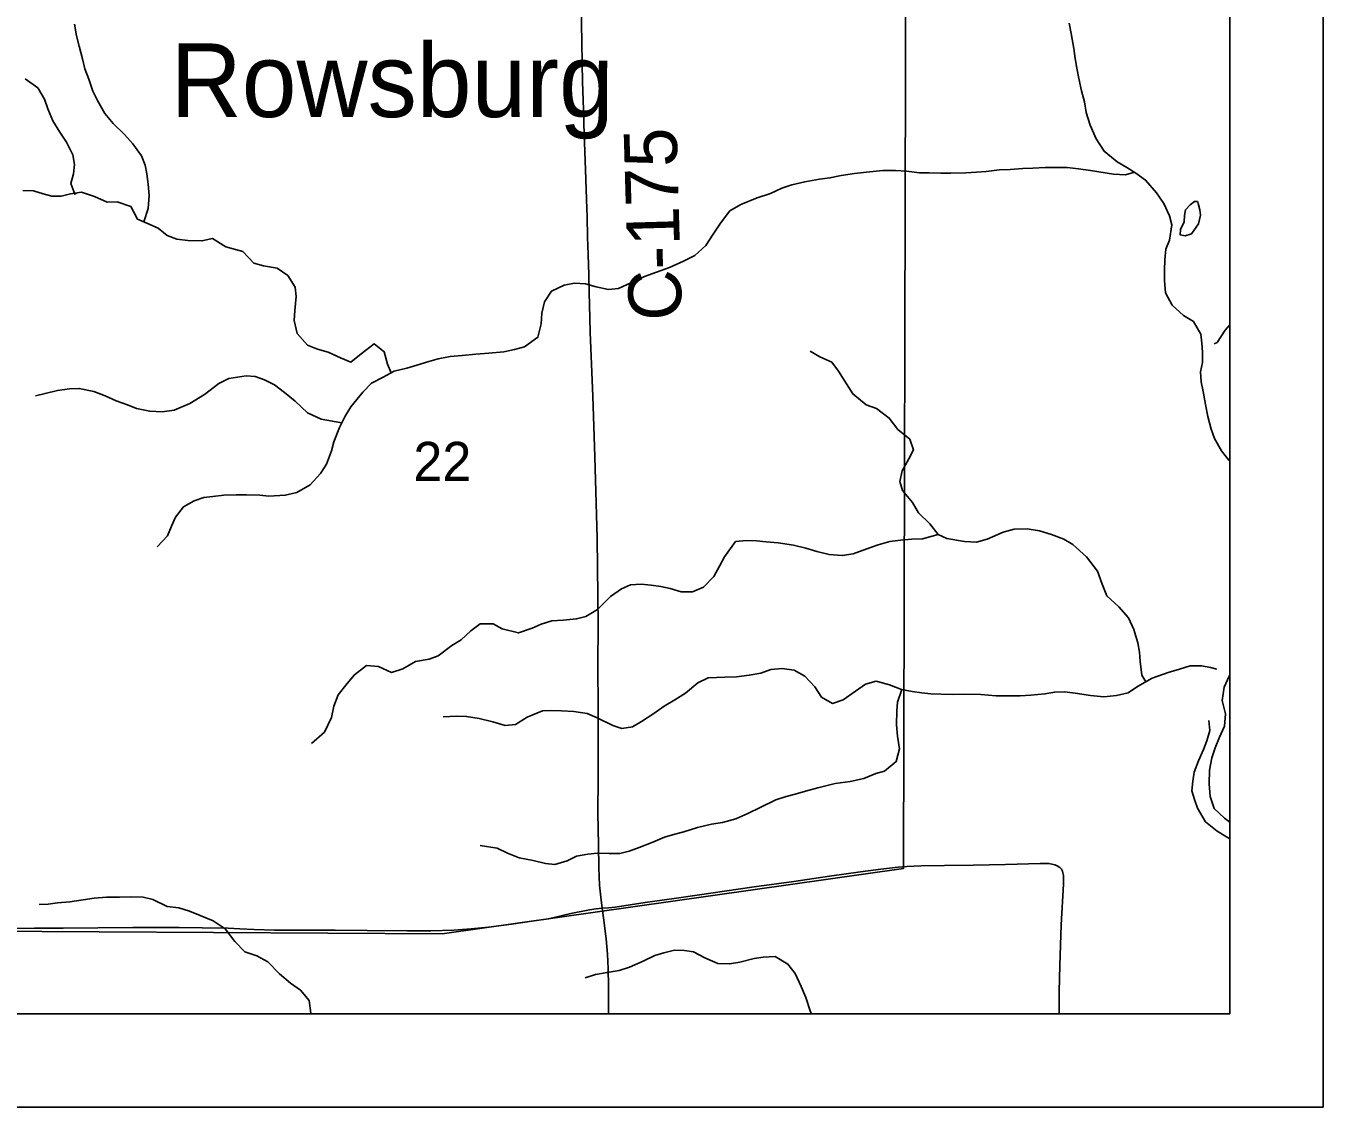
# Model space of a CAD drawing. Extents: x 0 to 34, y 0 to 22.
# Drawn here: x 14.616 to 16.008, y 9.078 to 10.238 of the extents above; entities that cross this region are included whole.
import ezdxf

# ---------------------------------------------------------------- set-up
doc = ezdxf.new("R2010")
doc.units = 0
for name, color, linetype in [('GM_X_County_Road', 7, 'Continuous'), ('GM_X_County_Road_Text', 7, 'Continuous'), ('GM_X_Major_River', 7, 'Continuous'), ('GM_X_Minor_River', 7, 'Continuous'), ('GM_X_Section', 7, 'Continuous'), ('GM_X_Section_Text', 7, 'Continuous'), ('GM_X_Township_Road', 7, 'Continuous'), ('GM_X_Unincorporated_Text', 7, 'Continuous'), ('SH_Data', 7, 'Continuous')]:
    doc.layers.add(name, color=color, linetype=linetype)

msp = doc.modelspace()

# ---------------------------------------------------------------- linework, layer by layer
at = {"layer": 'GM_X_County_Road'}
for points in [[(15.2344, 9.291), (15.2328, 9.3029), (15.2316, 9.3155), (15.2306, 9.3342), (15.2302, 9.3589), (15.2298, 9.393), (15.23, 9.4303), (15.23, 9.4583), (15.23, 9.5048), (15.2298, 9.5514), (15.2299, 9.5949), (15.2298, 9.626), (15.2289, 9.6881), (15.228, 9.7254), (15.2266, 9.7751), (15.2243, 9.8403), (15.2216, 9.9086), (15.221, 9.9241), (15.2204, 9.952), (15.2199, 9.9706), (15.2193, 9.9924), (15.2187, 10.011), (15.2181, 10.0327), (15.2175, 10.0513), (15.2169, 10.0731), (15.2148, 10.1322), (15.2144, 10.1475), (15.2132, 10.1781), (15.2128, 10.1969), (15.2124, 10.2213), (15.2116, 10.2561)], [(15.241, 9.1775), (15.241, 9.1855), (15.2411, 9.2072), (15.2408, 9.2259), (15.2401, 9.2415), (15.2386, 9.2581), (15.2357, 9.2806), (15.2344, 9.291)]]:
    msp.add_lwpolyline(points, dxfattribs=at)
at = {"layer": 'GM_X_Major_River'}
for points in [[(15.7354, 10.2404), (15.7377, 10.2294), (15.7404, 10.2134), (15.7419, 10.2025), (15.7438, 10.1922), (15.7458, 10.1812), (15.7488, 10.1679), (15.7519, 10.1562), (15.7538, 10.1448), (15.7581, 10.1312), (15.7646, 10.1164), (15.7729, 10.1031), (15.787, 10.0918), (15.7973, 10.0858), (15.8071, 10.0797), (15.8174, 10.0722), (15.8292, 10.0585), (15.8372, 10.0472), (15.8433, 10.0339), (15.8456, 10.0241), (15.843, 10.0077), (15.8392, 9.9979), (15.8381, 9.9865), (15.8378, 9.9755), (15.8378, 9.9645), (15.839, 9.9512), (15.8459, 9.9379), (15.858, 9.927), (15.8687, 9.9205), (15.8767, 9.9069), (15.8778, 9.897), (15.8786, 9.8876), (15.8787, 9.8766), (15.8764, 9.8663), (15.8772, 9.8557), (15.8791, 9.8454), (15.8818, 9.8314), (15.8841, 9.8185), (15.888, 9.8049), (15.8914, 9.795), (15.899, 9.7818), (15.9067, 9.7715), (15.9079, 9.7707)], [(15.87, 10.049), (15.8653, 10.0457), (15.8604, 10.0404), (15.8592, 10.034), (15.8589, 10.0275), (15.8551, 10.0191), (15.8544, 10.0135), (15.8601, 10.0123), (15.8669, 10.0146), (15.8744, 10.0253), (15.8763, 10.0344), (15.8755, 10.0401), (15.874, 10.0469)], [(15.874, 10.0469), (15.8736, 10.0485), (15.8731, 10.049), (15.8721, 10.0491), (15.87, 10.049)], [(15.8969, 9.4744), (15.9022, 9.4862), (15.9033, 9.4995), (15.8998, 9.5139), (15.9017, 9.5279), (15.907, 9.5397), (15.9079, 9.5409)], [(15.8855, 9.4922), (15.8863, 9.4816), (15.8833, 9.4706), (15.8795, 9.4611), (15.8742, 9.4489), (15.8697, 9.4368), (15.8682, 9.4273), (15.8671, 9.417), (15.8698, 9.4076), (15.8732, 9.3981), (15.8816, 9.3837), (15.8942, 9.3735), (15.9044, 9.3674), (15.9079, 9.3653)], [(15.9079, 9.3832), (15.9021, 9.3875), (15.8911, 9.3978), (15.8868, 9.4106), (15.8857, 9.4243), (15.886, 9.4391), (15.8886, 9.4524), (15.892, 9.463), (15.8969, 9.4744)]]:
    msp.add_lwpolyline(points, dxfattribs=at)
at = {"layer": 'GM_X_Minor_River'}
for points in [[(14.7424, 10.0273), (14.747, 10.0416), (14.7481, 10.0556), (14.7473, 10.0678), (14.7458, 10.0788), (14.7438, 10.0882), (14.74, 10.0981), (14.7305, 10.111), (14.7218, 10.1212), (14.7096, 10.1329), (14.7008, 10.1435), (14.6928, 10.1575), (14.6879, 10.1677), (14.6833, 10.1806), (14.6791, 10.1916), (14.6768, 10.2022), (14.6729, 10.2159), (14.6702, 10.2269), (14.6679, 10.2394)], [(14.6698, 10.0582), (14.6685, 10.0569), (14.6642, 10.0686), (14.6669, 10.0789), (14.668, 10.0888), (14.6664, 10.0994), (14.6596, 10.113), (14.6523, 10.1236), (14.6447, 10.1357), (14.6394, 10.1486), (14.6359, 10.1589), (14.6287, 10.171), (14.615, 10.1808)], [(15.8057, 10.0806), (15.7958, 10.0778), (15.7832, 10.0785), (15.7582, 10.0826), (15.7453, 10.0841), (15.7332, 10.0856), (15.7096, 10.0855), (15.6964, 10.0851), (15.6857, 10.0847), (15.6721, 10.0835), (15.6607, 10.0831), (15.6463, 10.0815), (15.6361, 10.0807), (15.6247, 10.0799), (15.6084, 10.0795), (15.5978, 10.0795), (15.5852, 10.0798), (15.575, 10.0798), (15.561, 10.0816), (15.5492, 10.0823), (15.5355, 10.0823), (15.5181, 10.0807), (15.5052, 10.0792), (15.4908, 10.0769), (15.4787, 10.0745), (15.4677, 10.073), (15.4517, 10.0703), (15.4377, 10.0672), (15.4271, 10.0634), (15.415, 10.0576), (15.4006, 10.0531), (15.3831, 10.0458), (15.3714, 10.0393), (15.3612, 10.026), (15.3533, 10.0142), (15.3457, 10.002), (15.3336, 9.9914), (15.3215, 9.9853), (15.3067, 9.9784), (15.2927, 9.9734), (15.2798, 9.9688), (15.2518, 9.9558), (15.2412, 9.9547), (15.2279, 9.9577), (15.2165, 9.9607), (15.2047, 9.9614), (15.1934, 9.9595), (15.1801, 9.953), (15.1725, 9.9416), (15.1695, 9.9294), (15.1688, 9.918), (15.1651, 9.9036), (15.1511, 9.8933), (15.1401, 9.8902), (15.1287, 9.8879), (15.1128, 9.8864), (15.0987, 9.8852), (15.0839, 9.884), (15.0711, 9.8828), (15.0585, 9.8805), (15.0483, 9.8774), (15.0354, 9.8736), (15.0248, 9.8705), (15.0112, 9.8671), (14.9994, 9.8606), (14.9869, 9.8541), (14.9775, 9.8446), (14.9646, 9.829), (14.9586, 9.8187), (14.9525, 9.8066), (14.9465, 9.7914), (14.9439, 9.7815), (14.9386, 9.7675), (14.9322, 9.7572), (14.9209, 9.745), (14.9068, 9.737), (14.8943, 9.7339), (14.8765, 9.7331), (14.867, 9.7342), (14.8526, 9.7346), (14.8416, 9.7345), (14.8283, 9.7341), (14.8166, 9.7326), (14.8067, 9.7314), (14.7965, 9.7279), (14.7851, 9.7215), (14.7764, 9.7104), (14.7723, 9.7009), (14.7678, 9.6903), (14.7568, 9.6785)], [(15.008, 9.8653), (15.0039, 9.8746), (15.0005, 9.8879), (14.9898, 9.8966), (14.9758, 9.8856), (14.9645, 9.8768), (14.9535, 9.8813), (14.9402, 9.8874), (14.9288, 9.8907), (14.9181, 9.8949), (14.9071, 9.9074), (14.9037, 9.9214), (14.9044, 9.9324), (14.9059, 9.9472), (14.9047, 9.9571), (14.8971, 9.9696), (14.8857, 9.9775), (14.8709, 9.9801), (14.8606, 9.9831), (14.8488, 9.9956), (14.8306, 10.0005), (14.8162, 10.0095), (14.8048, 10.0068), (14.7896, 10.0072), (14.7778, 10.0087), (14.7676, 10.0128), (14.7577, 10.0204), (14.7456, 10.026), (14.7357, 10.0302), (14.7284, 10.0438), (14.714, 10.0487), (14.703, 10.0486), (14.6897, 10.0547), (14.6757, 10.0592), (14.6639, 10.0573), (14.6537, 10.0549), (14.6438, 10.0549), (14.6343, 10.0575), (14.6241, 10.0606), (14.6127, 10.0609)], [(15.891, 9.8963), (15.8942, 9.8979), (15.9028, 9.9112), (15.9079, 9.9169)], [(15.8177, 9.5337), (15.8136, 9.5409), (15.8117, 9.5557), (15.8109, 9.5656), (15.809, 9.5755), (15.8048, 9.5899), (15.799, 9.6024), (15.7888, 9.6141), (15.7758, 9.6262), (15.7709, 9.6387), (15.7659, 9.6527), (15.7541, 9.6679), (15.7393, 9.6811), (15.7298, 9.6868), (15.7165, 9.692), (15.7036, 9.6958), (15.6903, 9.698), (15.6766, 9.6976), (15.6645, 9.6942), (15.6474, 9.6869), (15.6361, 9.6838), (15.6232, 9.6842), (15.6042, 9.6875), (15.5947, 9.692), (15.5859, 9.7034), (15.5738, 9.7151), (15.5673, 9.7261), (15.5566, 9.739), (15.5536, 9.7488), (15.5562, 9.7602), (15.5634, 9.7731), (15.5683, 9.7826), (15.5644, 9.794), (15.5515, 9.8046), (15.5424, 9.8167), (15.5287, 9.8269), (15.5177, 9.8311), (15.5032, 9.8428), (15.488, 9.867), (15.4807, 9.8769), (15.4678, 9.8825), (15.4576, 9.8886)], [(14.955, 9.8116), (14.9328, 9.8156), (14.918, 9.8224), (14.905, 9.8349), (14.8936, 9.8443), (14.8826, 9.8526), (14.872, 9.8579), (14.8621, 9.8613), (14.8522, 9.862), (14.8337, 9.8593), (14.8231, 9.854), (14.8075, 9.8422), (14.792, 9.8323), (14.775, 9.8254), (14.7621, 9.8234), (14.7488, 9.8242), (14.7347, 9.8272), (14.7249, 9.8309), (14.7127, 9.8354), (14.7009, 9.8407), (14.6888, 9.8452), (14.6732, 9.8486), (14.6626, 9.8482), (14.6497, 9.8463), (14.6365, 9.8432), (14.6262, 9.8405)], [(15.5947, 9.692), (15.578, 9.6871), (15.5667, 9.687), (15.5545, 9.6859), (15.5431, 9.6843), (15.5306, 9.6808), (15.5185, 9.6766), (15.5037, 9.6713), (15.492, 9.6693), (15.4779, 9.6704), (15.4647, 9.6738), (15.4529, 9.6772), (15.4396, 9.6806), (15.4233, 9.6828), (15.4104, 9.6839), (15.3998, 9.685), (15.3891, 9.6854), (15.3774, 9.6842), (15.3657, 9.6678), (15.3604, 9.6579), (15.354, 9.6469), (15.343, 9.6355), (15.3313, 9.6305), (15.3191, 9.6305), (15.3073, 9.6339), (15.2971, 9.6361), (15.2868, 9.6376), (15.2762, 9.6387), (15.2648, 9.6379), (15.255, 9.6337), (15.2433, 9.6253), (15.2293, 9.6113), (15.2168, 9.604), (15.2069, 9.6013), (15.1925, 9.5998), (15.1804, 9.5993), (15.169, 9.5955), (15.1591, 9.5913), (15.1444, 9.5863), (15.1269, 9.5905), (15.1174, 9.5961), (15.1034, 9.5961), (15.0935, 9.5885), (15.0829, 9.5789), (15.0731, 9.5728), (15.0583, 9.5618), (15.0485, 9.558), (15.0341, 9.5556), (15.0204, 9.5476), (15.0083, 9.5438), (14.9943, 9.5502), (14.9814, 9.5513), (14.9685, 9.5414), (14.9606, 9.5319), (14.9511, 9.5197), (14.9462, 9.5076), (14.944, 9.4954), (14.9364, 9.4798), (14.9224, 9.4677)], [(15.8938, 9.5472), (15.8872, 9.5491), (15.8777, 9.551), (15.8652, 9.551), (15.8538, 9.5475), (15.8417, 9.5437), (15.8247, 9.5376), (15.8087, 9.5288), (15.7989, 9.5219), (15.7864, 9.5192), (15.7727, 9.5177), (15.7583, 9.5191), (15.742, 9.5218), (15.7306, 9.5229), (15.72, 9.5228), (15.7094, 9.5209), (15.6942, 9.5193), (15.6828, 9.5189), (15.657, 9.5188), (15.6407, 9.5203), (15.6229, 9.5206), (15.6111, 9.5202), (15.5982, 9.5206), (15.5869, 9.5209), (15.5774, 9.522), (15.5671, 9.5235), (15.5557, 9.5257), (15.5425, 9.5306), (15.5284, 9.5344), (15.517, 9.5313), (15.5061, 9.5237), (15.4928, 9.5145), (15.4814, 9.5107), (15.4697, 9.5175), (15.4624, 9.5285), (15.4518, 9.5398), (15.4404, 9.5463), (15.4275, 9.5481), (15.4153, 9.5469), (15.4047, 9.5431), (15.3922, 9.5408), (15.3786, 9.5392), (15.366, 9.5388), (15.3482, 9.538), (15.3368, 9.5327), (15.3236, 9.5216), (15.3122, 9.5144), (15.3009, 9.5075), (15.2899, 9.4999), (15.2767, 9.4911), (15.2668, 9.4854), (15.2554, 9.4838), (15.2459, 9.4869), (15.2288, 9.4951), (15.2182, 9.4997), (15.2038, 9.5019), (15.1905, 9.5026), (15.1803, 9.503), (15.1704, 9.5026), (15.1537, 9.4957), (15.1412, 9.488), (15.1302, 9.4869), (15.117, 9.491), (15.1022, 9.4944), (15.0889, 9.4966), (15.0779, 9.497), (15.0638, 9.4962)], [(15.556, 9.5257), (15.5512, 9.5121), (15.5505, 9.5026), (15.5502, 9.4878), (15.5513, 9.4756), (15.5533, 9.462), (15.5499, 9.4483), (15.5374, 9.438), (15.5279, 9.4354), (15.5151, 9.43), (15.5003, 9.4269), (15.4843, 9.4246), (15.4658, 9.42), (15.4525, 9.4165), (15.4415, 9.4131), (15.4317, 9.4108), (15.4207, 9.4073), (15.404, 9.3989), (15.3907, 9.3924), (15.3779, 9.3867), (15.3635, 9.3829), (15.3517, 9.3809), (15.3365, 9.3775), (15.3221, 9.3729), (15.3123, 9.3702), (15.3013, 9.3671), (15.2888, 9.3618), (15.274, 9.356), (15.2634, 9.3522), (15.2532, 9.3495), (15.2418, 9.3495), (15.2293, 9.3498), (15.219, 9.349), (15.2069, 9.3467), (15.1967, 9.3418), (15.1834, 9.3379), (15.1735, 9.339), (15.1603, 9.342), (15.1451, 9.345), (15.1329, 9.3499), (15.1215, 9.3552), (15.1033, 9.3582)], [(14.9218, 9.1775), (14.9217, 9.1782), (14.9198, 9.1918), (14.9107, 9.2028), (14.9, 9.2103), (14.8882, 9.2205), (14.8757, 9.2334), (14.8639, 9.2398), (14.851, 9.244), (14.84, 9.2553), (14.8297, 9.2686), (14.8168, 9.2772), (14.8031, 9.2829), (14.7913, 9.2878), (14.7799, 9.2912), (14.7674, 9.2926), (14.7522, 9.3002), (14.7416, 9.3028), (14.7279, 9.3031), (14.7165, 9.3027), (14.7025, 9.3027), (14.6892, 9.3015), (14.6775, 9.3), (14.6631, 9.2976), (14.6498, 9.2965), (14.6399, 9.2953), (14.6301, 9.2949)], [(15.4591, 9.1775), (15.4574, 9.1809), (15.4528, 9.1949), (15.4478, 9.2067), (15.4413, 9.2207), (15.4337, 9.2309), (15.42, 9.2392), (15.4071, 9.2384), (15.3973, 9.2369), (15.3821, 9.2331), (15.3711, 9.2311), (15.3586, 9.2315), (15.3445, 9.2375), (15.3324, 9.2439), (15.3225, 9.2454), (15.3119, 9.2457), (15.3005, 9.243), (15.2907, 9.24), (15.2782, 9.2339), (15.2638, 9.2278), (15.2524, 9.2239), (15.2395, 9.222), (15.227, 9.2197), (15.216, 9.2162)]]:
    msp.add_lwpolyline(points, dxfattribs=at)
at = {"layer": 'GM_X_Section'}
msp.add_lwpolyline([(14.5701, 10.2676), (15.0726, 10.2709), (15.5602, 10.3325), (15.5576, 9.3334), (15.0625, 9.2635), (14.5716, 9.2663)], close=True, dxfattribs=at)
at = {"layer": 'GM_X_Township_Road'}
for points in [[(15.2344, 9.291), (15.241, 9.2913), (15.2482, 9.292), (15.2805, 9.297), (15.3114, 9.3013), (15.3361, 9.3048), (15.3976, 9.3137), (15.44, 9.3197), (15.4782, 9.3251), (15.5115, 9.3298), (15.5333, 9.3329), (15.552, 9.3348), (15.5613, 9.3356), (15.5768, 9.3363), (15.6017, 9.3367), (15.6328, 9.3372), (15.667, 9.3378), (15.7045, 9.3389), (15.7138, 9.3387), (15.7169, 9.3383), (15.7199, 9.3376), (15.7227, 9.3364), (15.7253, 9.3345), (15.7271, 9.3327)], [(15.7247, 9.1775), (15.7247, 9.2014), (15.7253, 9.2295), (15.7269, 9.2731), (15.7294, 9.3166), (15.7295, 9.3229), (15.7293, 9.326), (15.7288, 9.3289), (15.7284, 9.3306), (15.7271, 9.3327)], [(14.5753, 9.2692), (14.625, 9.2693), (14.656, 9.2696), (14.7306, 9.2701), (14.7803, 9.2702), (14.8052, 9.27), (14.8331, 9.2694), (14.8455, 9.2689), (14.861, 9.2682), (14.8827, 9.2674), (14.892, 9.2672), (14.9013, 9.2672), (14.923, 9.2674), (14.9478, 9.2674), (14.982, 9.2671), (15.0255, 9.2667), (15.0503, 9.2667), (15.0752, 9.2674), (15.0938, 9.2686), (15.1123, 9.2704), (15.137, 9.2737), (15.1615, 9.2773), (15.1766, 9.2796), (15.2007, 9.2853), (15.2207, 9.2891), (15.2277, 9.2903), (15.2344, 9.291)]]:
    msp.add_lwpolyline(points, dxfattribs=at)
at = {"layer": 'SH_Data'}
for p, q in [((16.0079, 16.0775), (16.0079, 9.0775)), ((15.9079, 15.9775), (15.9079, 9.1775)), ((9.1079, 9.1775), (15.9079, 9.1775)), ((9.0079, 9.0775), (16.0079, 9.0775))]:
    msp.add_line(p, q, dxfattribs=at)

# ---------------------------------------------------------------- texts
at = {"layer": 'GM_X_County_Road_Text'}
msp.add_text('C-175', height=0.05682, rotation=91.6377, dxfattribs=at).set_placement((15.32, 9.9221))
at = {"layer": 'GM_X_Section_Text'}
msp.add_text('22', height=0.04186, rotation=0, dxfattribs=at).set_placement((15.0317, 9.7494))
at = {"layer": 'GM_X_Unincorporated_Text'}
msp.add_text('Rowsburg', height=0.07898, rotation=0, dxfattribs=at).set_placement((14.7713, 10.1398))

doc.saveas('drawing.dxf')
